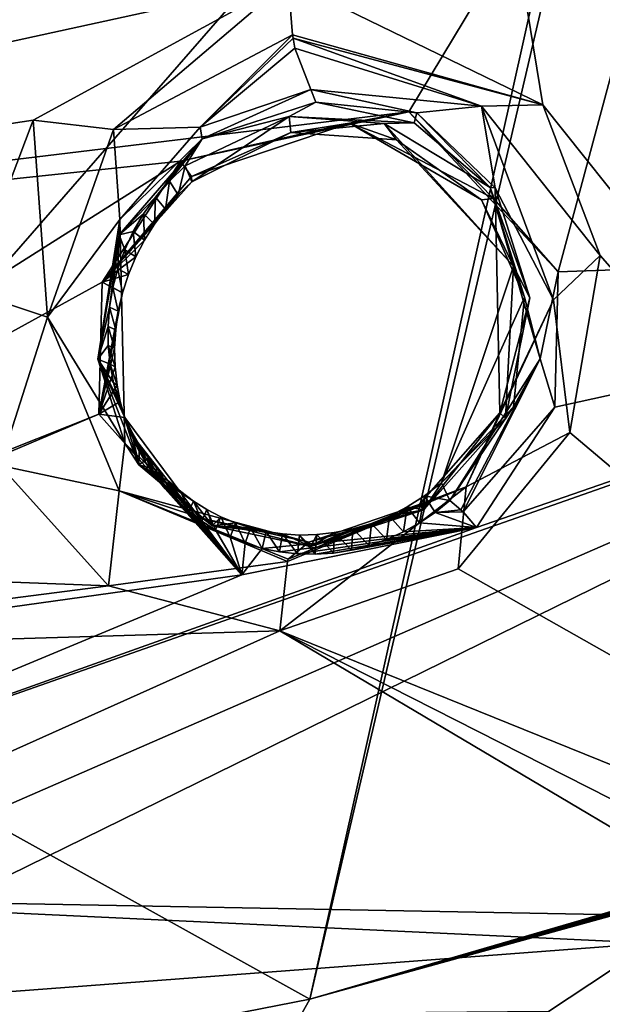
# Model space of a CAD drawing. Header units: millimetres. Extents: x -147 to 294, y -82 to 275.
# Tile 591 of 609: x 272.74 to 278.4, y 240.21 to 249.77. Entities that reach past the tile are written whole.
import ezdxf

# ---------------------------------------------------------------- set-up
doc = ezdxf.new("R2010")
doc.units = ezdxf.units.MM
doc.header["$LTSCALE"] = 67.506716
for name, color, linetype in [('1268', 7, 'CONTINUOUS'), ('1593', 7, 'CONTINUOUS'), ('1655', 7, 'CONTINUOUS'), ('2101', 7, 'CONTINUOUS'), ('2151', 7, 'CONTINUOUS'), ('2745', 7, 'CONTINUOUS'), ('2746', 7, 'CONTINUOUS'), ('2751', 7, 'CONTINUOUS'), ('2755', 7, 'CONTINUOUS'), ('3828', 7, 'CONTINUOUS'), ('3829', 7, 'CONTINUOUS'), ('3830', 7, 'CONTINUOUS'), ('3831', 7, 'CONTINUOUS'), ('3832', 7, 'CONTINUOUS'), ('3833', 7, 'CONTINUOUS'), ('3834', 7, 'CONTINUOUS'), ('3835', 7, 'CONTINUOUS'), ('3836', 7, 'CONTINUOUS'), ('498', 7, 'CONTINUOUS'), ('556', 7, 'CONTINUOUS'), ('601', 7, 'CONTINUOUS'), ('672', 7, 'CONTINUOUS'), ('871', 7, 'CONTINUOUS')]:
    doc.layers.add(name, color=color, linetype=linetype)

msp = doc.modelspace()

# ---------------------------------------------------------------- linework, layer by layer
at = {"layer": '1268', "linetype": 'CONTINUOUS'}
msp.add_3dface([(276.4849, 258.7108, -26.8889), (284.6694, 247.0213, -30.576), (280.2888, 255.2235, -27.6206), (276.4849, 258.7108, -26.8889)], dxfattribs=at)
at = {"layer": '1593', "linetype": 'CONTINUOUS'}
for points in [[(275.349, 250.1453, -14.1568), (277.1075, 253.2926, -14.3489), (277.8185, 248.9443, -14.929), (275.349, 250.1453, -14.1568)], [(277.1075, 253.2926, -14.3489), (285.0375, 239.8861, -18.3281), (277.8185, 248.9443, -14.929), (277.1075, 253.2926, -14.3489)], [(260.128, 248.6945, -10.8447), (267.3818, 250.2168, -12.24), (275.349, 250.1453, -14.1568), (260.128, 248.6945, -10.8447)], [(260.7009, 246.9472, -11.0783), (260.128, 248.6945, -10.8447), (275.349, 250.1453, -14.1568), (260.7009, 246.9472, -11.0783)], [(260.7009, 246.9472, -11.0783), (275.349, 250.1453, -14.1568), (272.8743, 248.7931, -13.6493), (260.7009, 246.9472, -11.0783)], [(277.8185, 248.9443, -14.929), (285.0375, 239.8861, -18.3281), (278.3748, 247.4806, -15.2375), (277.8185, 248.9443, -14.929)], [(272.2491, 247.1378, -13.6489), (260.7009, 246.9472, -11.0783), (272.8743, 248.7931, -13.6493), (272.2491, 247.1378, -13.6489)], [(278.3748, 247.4806, -15.2375), (285.0375, 239.8861, -18.3281), (278.0823, 245.7624, -15.3513), (278.3748, 247.4806, -15.2375)], [(278.0823, 245.7624, -15.3513), (285.0375, 239.8861, -18.3281), (276.9987, 244.4414, -15.2058), (278.0823, 245.7624, -15.3513)], [(273.6053, 244.2747, -14.3031), (266.4647, 244.5473, -12.5155), (272.5522, 245.4427, -13.8992), (273.6053, 244.2747, -14.3031)], [(268.6837, 243.6418, -13.1308), (266.4647, 244.5473, -12.5155), (273.6053, 244.2747, -14.3031), (268.6837, 243.6418, -13.1308)], [(276.9987, 244.4414, -15.2058), (285.0375, 239.8861, -18.3281), (275.2689, 243.8387, -14.8013), (276.9987, 244.4414, -15.2058)], [(275.2689, 243.8387, -14.8013), (268.6837, 243.6418, -13.1308), (273.6053, 244.2747, -14.3031), (275.2689, 243.8387, -14.8013)], [(269.4991, 241.2506, -13.6066), (268.6837, 243.6418, -13.1308), (275.2689, 243.8387, -14.8013), (269.4991, 241.2506, -13.6066)], [(279.9562, 241.0558, -16.5271), (269.4991, 241.2506, -13.6066), (275.2689, 243.8387, -14.8013), (279.9562, 241.0558, -16.5271)], [(281.0337, 240.9099, -16.879), (279.9562, 241.0558, -16.5271), (275.2689, 243.8387, -14.8013), (281.0337, 240.9099, -16.879)], [(285.0375, 239.8861, -18.3281), (281.0337, 240.9099, -16.879), (275.2689, 243.8387, -14.8013), (285.0375, 239.8861, -18.3281)], [(269.1548, 240.0732, -13.6671), (269.4991, 241.2506, -13.6066), (278.8751, 240.8064, -16.2388), (269.1548, 240.0732, -13.6671)], [(278.8751, 240.8064, -16.2388), (269.4991, 241.2506, -13.6066), (279.9562, 241.0558, -16.5271), (278.8751, 240.8064, -16.2388)], [(277.8736, 240.1438, -16.0397), (269.1548, 240.0732, -13.6671), (278.8751, 240.8064, -16.2388), (277.8736, 240.1438, -16.0397)]]:
    msp.add_3dface(points, dxfattribs=at)
at = {"layer": '1655', "linetype": 'CONTINUOUS'}
for points in [[(259.5018, 248.2403, -8.4087), (279.8818, 254.4516, -12.6054), (259.0299, 248.5724, -8.2994), (259.5018, 248.2403, -8.4087)], [(259.0299, 248.5724, -8.2994), (279.8818, 254.4516, -12.6054), (267.8197, 250.7044, -9.9416), (259.0299, 248.5724, -8.2994)], [(260.2258, 246.901, -8.6387), (279.8818, 254.4516, -12.6054), (259.5018, 248.2403, -8.4087), (260.2258, 246.901, -8.6387)], [(279.8818, 254.4516, -12.6054), (260.2258, 246.901, -8.6387), (276.5199, 248.874, -12.1944), (279.8818, 254.4516, -12.6054)], [(277.9663, 247.3232, -12.7416), (279.8818, 254.4516, -12.6054), (276.5199, 248.874, -12.1944), (277.9663, 247.3232, -12.7416)], [(285.0705, 247.5753, -14.786), (279.8818, 254.4516, -12.6054), (277.9663, 247.3232, -12.7416), (285.0705, 247.5753, -14.786)], [(276.5199, 248.874, -12.1944), (260.2258, 246.901, -8.6387), (274.3052, 248.396, -11.6654), (276.5199, 248.874, -12.1944)], [(260.2258, 246.901, -8.6387), (265.2042, 242.6352, -10.0528), (274.3052, 248.396, -11.6654), (260.2258, 246.901, -8.6387)], [(274.3052, 248.396, -11.6654), (265.2042, 242.6352, -10.0528), (273.5441, 247.2226, -11.5845), (274.3052, 248.396, -11.6654)], [(280.7974, 239.8164, -14.5418), (285.0705, 247.5753, -14.786), (268.4325, 239.4, -11.1844), (280.7974, 239.8164, -14.5418)], [(268.4325, 239.4, -11.1844), (285.0705, 247.5753, -14.786), (269.0731, 240.5978, -11.1936), (268.4325, 239.4, -11.1844)], [(269.0731, 240.5978, -11.1936), (285.0705, 247.5753, -14.786), (268.984, 241.9181, -11.0154), (269.0731, 240.5978, -11.1936)], [(268.984, 241.9181, -11.0154), (285.0705, 247.5753, -14.786), (277.1767, 244.8424, -12.8036), (268.984, 241.9181, -11.0154)], [(277.1767, 244.8424, -12.8036), (285.0705, 247.5753, -14.786), (277.9353, 246.0078, -12.8784), (277.1767, 244.8424, -12.8036)], [(277.9353, 246.0078, -12.8784), (285.0705, 247.5753, -14.786), (277.9663, 247.3232, -12.7416), (277.9353, 246.0078, -12.8784)], [(273.5441, 247.2226, -11.5845), (265.2042, 242.6352, -10.0528), (273.511, 245.9405, -11.7056), (273.5441, 247.2226, -11.5845)], [(265.2042, 242.6352, -10.0528), (267.3421, 243.3285, -10.4696), (273.511, 245.9405, -11.7056), (265.2042, 242.6352, -10.0528)], [(273.511, 245.9405, -11.7056), (267.3421, 243.3285, -10.4696), (274.8988, 244.3808, -12.2395), (273.511, 245.9405, -11.7056)], [(268.984, 241.9181, -11.0154), (277.1767, 244.8424, -12.8036), (274.8988, 244.3808, -12.2395), (268.984, 241.9181, -11.0154)], [(267.3421, 243.3285, -10.4696), (268.984, 241.9181, -11.0154), (274.8988, 244.3808, -12.2395), (267.3421, 243.3285, -10.4696)]]:
    msp.add_3dface(points, dxfattribs=at)
at = {"layer": '2101', "linetype": 'CONTINUOUS'}
for points in [[(284.2074, 242.4567, -18.3921), (277.1075, 253.2926, -14.3489), (276.8057, 254.6063, -20.819), (284.2074, 242.4567, -18.3921)], [(283.8705, 243.3813, -24.231), (284.2074, 242.4567, -18.3921), (276.8057, 254.6063, -20.819), (283.8705, 243.3813, -24.231)], [(285.0375, 239.8861, -18.3281), (277.1075, 253.2926, -14.3489), (284.7412, 240.8709, -18.7433), (285.0375, 239.8861, -18.3281)], [(277.1075, 253.2926, -14.3489), (284.2074, 242.4567, -18.3921), (284.7412, 240.8709, -18.7433), (277.1075, 253.2926, -14.3489)]]:
    msp.add_3dface(points, dxfattribs=at)
at = {"layer": '2151', "linetype": 'CONTINUOUS'}
msp.add_3dface([(277.8736, 240.1438, -16.0397), (278.8751, 240.8064, -16.2388), (278.4165, 239.5903, -15.9623), (277.8736, 240.1438, -16.0397)], dxfattribs=at)
at = {"layer": '2745', "linetype": 'CONTINUOUS'}
for points in [[(278.1151, 255.4049, -19.7248), (285.3005, 241.2678, -25.3916), (277.274, 255.2924, -21.2128), (278.1151, 255.4049, -19.7248)], [(286.3102, 240.8451, -24.0486), (285.3005, 241.2678, -25.3916), (278.1151, 255.4049, -19.7248), (286.3102, 240.8451, -24.0486)]]:
    msp.add_3dface(points, dxfattribs=at)
at = {"layer": '2746', "linetype": 'CONTINUOUS'}
for points in [[(277.274, 255.2924, -21.2128), (284.9427, 241.5476, -25.2874), (277.1147, 255.0643, -21.2503), (277.274, 255.2924, -21.2128)], [(285.3005, 241.2678, -25.3916), (284.9427, 241.5476, -25.2874), (277.274, 255.2924, -21.2128), (285.3005, 241.2678, -25.3916)]]:
    msp.add_3dface(points, dxfattribs=at)
at = {"layer": '2751', "linetype": 'CONTINUOUS'}
for points in [[(278.7523, 254.0848, -14.0189), (286.9603, 239.5026, -18.3492), (278.1151, 255.4049, -19.7248), (278.7523, 254.0848, -14.0189)], [(286.9603, 239.5026, -18.3492), (286.3102, 240.8451, -24.0486), (278.1151, 255.4049, -19.7248), (286.9603, 239.5026, -18.3492)]]:
    msp.add_3dface(points, dxfattribs=at)
at = {"layer": '2755', "linetype": 'CONTINUOUS'}
for points in [[(284.9427, 241.5476, -25.2874), (276.8057, 254.6063, -20.819), (277.1147, 255.0643, -21.2503), (284.9427, 241.5476, -25.2874)], [(283.8705, 243.3813, -24.231), (276.8057, 254.6063, -20.819), (283.9905, 243.1953, -24.5203), (283.8705, 243.3813, -24.231)], [(276.8057, 254.6063, -20.819), (284.9427, 241.5476, -25.2874), (284.3194, 242.6468, -24.861), (276.8057, 254.6063, -20.819)], [(276.8057, 254.6063, -20.819), (284.3194, 242.6468, -24.861), (283.9905, 243.1953, -24.5203), (276.8057, 254.6063, -20.819)]]:
    msp.add_3dface(points, dxfattribs=at)
at = {"layer": '3828', "linetype": 'CONTINUOUS'}
for points in [[(276.5199, 248.874, -12.1944), (274.3052, 248.396, -11.6654), (275.9441, 248.7651, -12.1531), (276.5199, 248.874, -12.1944)], [(277.3405, 248.0337, -12.6096), (276.5199, 248.874, -12.1944), (275.9441, 248.7651, -12.1531), (277.3405, 248.0337, -12.6096)], [(277.9663, 247.3232, -12.7416), (276.5199, 248.874, -12.1944), (277.3405, 248.0337, -12.6096), (277.9663, 247.3232, -12.7416)], [(275.9441, 248.7651, -12.1531), (274.3052, 248.396, -11.6654), (274.4117, 248.2473, -11.7919), (275.9441, 248.7651, -12.1531)], [(275.9441, 248.7651, -12.1531), (274.4117, 248.2473, -11.7919), (275.3754, 248.675, -12.2551), (275.9441, 248.7651, -12.1531)], [(276.4005, 248.6045, -12.5516), (275.9441, 248.7651, -12.1531), (275.3754, 248.675, -12.2551), (276.4005, 248.6045, -12.5516)], [(277.2255, 248.0199, -12.8381), (275.9441, 248.7651, -12.1531), (276.4005, 248.6045, -12.5516), (277.2255, 248.0199, -12.8381)], [(277.3405, 248.0337, -12.6096), (275.9441, 248.7651, -12.1531), (277.2255, 248.0199, -12.8381), (277.3405, 248.0337, -12.6096)], [(274.4157, 248.1963, -12.0229), (275.3754, 248.675, -12.2551), (274.4117, 248.2473, -11.7919), (274.4157, 248.1963, -12.0229)], [(277.6411, 247.0783, -13.0425), (277.3405, 248.0337, -12.6096), (277.2255, 248.0199, -12.8381), (277.6411, 247.0783, -13.0425)], [(277.7924, 246.479, -12.8856), (277.9663, 247.3232, -12.7416), (277.3405, 248.0337, -12.6096), (277.7924, 246.479, -12.8856)], [(277.7924, 246.479, -12.8856), (277.3405, 248.0337, -12.6096), (277.6411, 247.0783, -13.0425), (277.7924, 246.479, -12.8856)], [(277.9353, 246.0078, -12.8784), (277.9663, 247.3232, -12.7416), (277.7924, 246.479, -12.8856), (277.9353, 246.0078, -12.8784)], [(277.5359, 246.0123, -13.11), (277.7924, 246.479, -12.8856), (277.6411, 247.0783, -13.0425), (277.5359, 246.0123, -13.11)], [(277.0239, 245.013, -12.8342), (277.7924, 246.479, -12.8856), (276.9158, 245.1021, -13.0128), (277.0239, 245.013, -12.8342)], [(276.9158, 245.1021, -13.0128), (277.7924, 246.479, -12.8856), (277.5359, 246.0123, -13.11), (276.9158, 245.1021, -13.0128)], [(277.0446, 244.9921, -12.8192), (277.7924, 246.479, -12.8856), (277.0239, 245.013, -12.8342), (277.0446, 244.9921, -12.8192)], [(277.0446, 244.9921, -12.8192), (277.9353, 246.0078, -12.8784), (277.7924, 246.479, -12.8856), (277.0446, 244.9921, -12.8192)], [(277.1767, 244.8424, -12.8036), (277.9353, 246.0078, -12.8784), (277.0446, 244.9921, -12.8192), (277.1767, 244.8424, -12.8036)]]:
    msp.add_3dface(points, dxfattribs=at)
at = {"layer": '3829', "linetype": 'CONTINUOUS'}
for points in [[(274.3052, 248.396, -11.6654), (273.5441, 247.2226, -11.5845), (274.4117, 248.2473, -11.7919), (274.3052, 248.396, -11.6654)], [(273.5441, 247.2226, -11.5845), (274.4157, 248.1963, -12.0229), (274.4117, 248.2473, -11.7919), (273.5441, 247.2226, -11.5845)], [(274.4157, 248.1963, -12.0229), (273.5441, 247.2226, -11.5845), (274.2819, 248.0687, -11.9953), (274.4157, 248.1963, -12.0229)], [(274.2819, 248.0687, -11.9953), (273.5441, 247.2226, -11.5845), (274.1604, 247.9315, -11.972), (274.2819, 248.0687, -11.9953)], [(274.1604, 247.9315, -11.972), (273.5441, 247.2226, -11.5845), (274.0512, 247.7854, -11.9528), (274.1604, 247.9315, -11.972)], [(274.0512, 247.7854, -11.9528), (273.5441, 247.2226, -11.5845), (273.9546, 247.6311, -11.9379), (274.0512, 247.7854, -11.9528)], [(273.9546, 247.6311, -11.9379), (273.5441, 247.2226, -11.5845), (273.8701, 247.4676, -11.927), (273.9546, 247.6311, -11.9379)], [(273.8701, 247.4676, -11.927), (273.5441, 247.2226, -11.5845), (273.7987, 247.2957, -11.9206), (273.8701, 247.4676, -11.927)], [(273.7987, 247.2957, -11.9206), (273.5441, 247.2226, -11.5845), (273.7422, 247.1194, -11.9188), (273.7987, 247.2957, -11.9206)], [(273.5441, 247.2226, -11.5845), (273.511, 245.9405, -11.7056), (273.7422, 247.1194, -11.9188), (273.5441, 247.2226, -11.5845)], [(273.7422, 247.1194, -11.9188), (273.511, 245.9405, -11.7056), (273.7012, 246.9406, -11.9217), (273.7422, 247.1194, -11.9188)], [(273.7012, 246.9406, -11.9217), (273.511, 245.9405, -11.7056), (273.6756, 246.7609, -11.9289), (273.7012, 246.9406, -11.9217)], [(273.6756, 246.7609, -11.9289), (273.511, 245.9405, -11.7056), (273.6651, 246.5808, -11.9406), (273.6756, 246.7609, -11.9289)], [(273.6651, 246.5808, -11.9406), (273.511, 245.9405, -11.7056), (273.6695, 246.4008, -11.9566), (273.6651, 246.5808, -11.9406)], [(273.6695, 246.4008, -11.9566), (273.511, 245.9405, -11.7056), (273.689, 246.2234, -11.9768), (273.6695, 246.4008, -11.9566)], [(273.689, 246.2234, -11.9768), (273.511, 245.9405, -11.7056), (273.7201, 246.0635, -11.9989), (273.689, 246.2234, -11.9768)], [(273.7201, 246.0635, -11.9989), (273.511, 245.9405, -11.7056), (273.7636, 245.9076, -12.0243), (273.7201, 246.0635, -11.9989)], [(273.511, 245.9405, -11.7056), (274.8988, 244.3808, -12.2395), (273.7636, 245.9076, -12.0243), (273.511, 245.9405, -11.7056)], [(273.7636, 245.9076, -12.0243), (274.8988, 244.3808, -12.2395), (273.8192, 245.756, -12.053), (273.7636, 245.9076, -12.0243)], [(273.8192, 245.756, -12.053), (274.8988, 244.3808, -12.2395), (273.8865, 245.6102, -12.0846), (273.8192, 245.756, -12.053)], [(273.8865, 245.6102, -12.0846), (274.8988, 244.3808, -12.2395), (273.9649, 245.4712, -12.119), (273.8865, 245.6102, -12.0846)], [(273.9649, 245.4712, -12.119), (274.8988, 244.3808, -12.2395), (274.0544, 245.3394, -12.156), (273.9649, 245.4712, -12.119)], [(274.0544, 245.3394, -12.156), (274.8988, 244.3808, -12.2395), (274.1544, 245.2155, -12.1956), (274.0544, 245.3394, -12.156)], [(274.1544, 245.2155, -12.1956), (274.8988, 244.3808, -12.2395), (274.2645, 245.1004, -12.2375), (274.1544, 245.2155, -12.1956)], [(274.2645, 245.1004, -12.2375), (274.8988, 244.3808, -12.2395), (274.3834, 244.9956, -12.2811), (274.2645, 245.1004, -12.2375)], [(277.0239, 245.013, -12.8342), (276.9158, 245.1021, -13.0128), (276.7738, 244.9877, -12.9815), (277.0239, 245.013, -12.8342)], [(274.3834, 244.9956, -12.2811), (274.8988, 244.3808, -12.2395), (274.51, 244.9017, -12.3262), (274.3834, 244.9956, -12.2811)], [(277.0446, 244.9921, -12.8192), (277.0239, 245.013, -12.8342), (276.7738, 244.9877, -12.9815), (277.0446, 244.9921, -12.8192)], [(277.1767, 244.8424, -12.8036), (277.0446, 244.9921, -12.8192), (276.7738, 244.9877, -12.9815), (277.1767, 244.8424, -12.8036)], [(274.51, 244.9017, -12.3262), (274.8988, 244.3808, -12.2395), (274.6434, 244.8193, -12.3723), (274.51, 244.9017, -12.3262)], [(276.6231, 244.8859, -12.9466), (277.1767, 244.8424, -12.8036), (276.7738, 244.9877, -12.9815), (276.6231, 244.8859, -12.9466)], [(274.6434, 244.8193, -12.3723), (274.8988, 244.3808, -12.2395), (274.7847, 244.7479, -12.4199), (274.6434, 244.8193, -12.3723)], [(274.8988, 244.3808, -12.2395), (277.1767, 244.8424, -12.8036), (275.097, 244.6386, -12.521), (274.8988, 244.3808, -12.2395)], [(275.097, 244.6386, -12.521), (277.1767, 244.8424, -12.8036), (275.2657, 244.6041, -12.5735), (275.097, 244.6386, -12.521)], [(275.2657, 244.6041, -12.5735), (277.1767, 244.8424, -12.8036), (275.4377, 244.5849, -12.6257), (275.2657, 244.6041, -12.5735)], [(275.4377, 244.5849, -12.6257), (277.1767, 244.8424, -12.8036), (275.6116, 244.5814, -12.6771), (275.4377, 244.5849, -12.6257)], [(275.6116, 244.5814, -12.6771), (277.1767, 244.8424, -12.8036), (275.787, 244.5938, -12.7275), (275.6116, 244.5814, -12.6771)], [(275.787, 244.5938, -12.7275), (277.1767, 244.8424, -12.8036), (275.9623, 244.6221, -12.7765), (275.787, 244.5938, -12.7275)], [(275.9623, 244.6221, -12.7765), (277.1767, 244.8424, -12.8036), (276.1352, 244.6661, -12.8233), (275.9623, 244.6221, -12.7765)], [(276.1352, 244.6661, -12.8233), (277.1767, 244.8424, -12.8036), (276.3038, 244.7252, -12.8675), (276.1352, 244.6661, -12.8233)], [(276.3038, 244.7252, -12.8675), (277.1767, 244.8424, -12.8036), (276.4666, 244.7984, -12.9086), (276.3038, 244.7252, -12.8675)], [(276.4666, 244.7984, -12.9086), (277.1767, 244.8424, -12.8036), (276.6231, 244.8859, -12.9466), (276.4666, 244.7984, -12.9086)], [(274.7847, 244.7479, -12.4199), (274.8988, 244.3808, -12.2395), (274.9323, 244.6884, -12.4683), (274.7847, 244.7479, -12.4199)], [(274.9323, 244.6884, -12.4683), (274.8988, 244.3808, -12.2395), (275.097, 244.6386, -12.521), (274.9323, 244.6884, -12.4683)]]:
    msp.add_3dface(points, dxfattribs=at)
at = {"layer": '3830', "linetype": 'CONTINUOUS'}
for points in [[(274.3505, 248.3513, -12.7176), (274.2819, 248.0687, -11.9953), (274.1979, 248.2024, -12.6928), (274.3505, 248.3513, -12.7176)], [(274.4157, 248.1963, -12.0229), (274.2819, 248.0687, -11.9953), (274.3505, 248.3513, -12.7176), (274.4157, 248.1963, -12.0229)], [(274.1979, 248.2024, -12.6928), (274.1604, 247.9315, -11.972), (274.0631, 248.0467, -12.6732), (274.1979, 248.2024, -12.6928)], [(274.2819, 248.0687, -11.9953), (274.1604, 247.9315, -11.972), (274.1979, 248.2024, -12.6928), (274.2819, 248.0687, -11.9953)], [(274.0631, 248.0467, -12.6732), (274.0512, 247.7854, -11.9528), (273.9458, 247.8844, -12.6588), (274.0631, 248.0467, -12.6732)], [(274.1604, 247.9315, -11.972), (274.0512, 247.7854, -11.9528), (274.0631, 248.0467, -12.6732), (274.1604, 247.9315, -11.972)], [(273.9458, 247.8844, -12.6588), (273.9546, 247.6311, -11.9379), (273.8459, 247.7142, -12.6498), (273.9458, 247.8844, -12.6588)], [(274.0512, 247.7854, -11.9528), (273.9546, 247.6311, -11.9379), (273.9458, 247.8844, -12.6588), (274.0512, 247.7854, -11.9528)], [(273.8459, 247.7142, -12.6498), (273.8701, 247.4676, -11.927), (273.7631, 247.5357, -12.646), (273.8459, 247.7142, -12.6498)], [(273.9546, 247.6311, -11.9379), (273.8701, 247.4676, -11.927), (273.8459, 247.7142, -12.6498), (273.9546, 247.6311, -11.9379)], [(273.7631, 247.5357, -12.646), (273.7987, 247.2957, -11.9206), (273.6973, 247.353, -12.6472), (273.7631, 247.5357, -12.646)], [(273.8701, 247.4676, -11.927), (273.7987, 247.2957, -11.9206), (273.7631, 247.5357, -12.646), (273.8701, 247.4676, -11.927)], [(273.6973, 247.353, -12.6472), (273.7422, 247.1194, -11.9188), (273.6485, 247.1692, -12.6529), (273.6973, 247.353, -12.6472)], [(273.7987, 247.2957, -11.9206), (273.7422, 247.1194, -11.9188), (273.6973, 247.353, -12.6472), (273.7987, 247.2957, -11.9206)], [(273.6485, 247.1692, -12.6529), (273.7012, 246.9406, -11.9217), (273.617, 246.981, -12.6636), (273.6485, 247.1692, -12.6529)], [(273.7422, 247.1194, -11.9188), (273.7012, 246.9406, -11.9217), (273.6485, 247.1692, -12.6529), (273.7422, 247.1194, -11.9188)], [(273.617, 246.981, -12.6636), (273.6756, 246.7609, -11.9289), (273.602, 246.7922, -12.6788), (273.617, 246.981, -12.6636)], [(273.7012, 246.9406, -11.9217), (273.6756, 246.7609, -11.9289), (273.617, 246.981, -12.6636), (273.7012, 246.9406, -11.9217)], [(273.6756, 246.7609, -11.9289), (273.6651, 246.5808, -11.9406), (273.602, 246.7922, -12.6788), (273.6756, 246.7609, -11.9289)], [(273.602, 246.7922, -12.6788), (273.6651, 246.5808, -11.9406), (273.6028, 246.6081, -12.6977), (273.602, 246.7922, -12.6788)], [(273.6028, 246.6081, -12.6977), (273.6695, 246.4008, -11.9566), (273.6213, 246.4256, -12.7212), (273.6028, 246.6081, -12.6977)], [(273.6651, 246.5808, -11.9406), (273.6695, 246.4008, -11.9566), (273.6028, 246.6081, -12.6977), (273.6651, 246.5808, -11.9406)], [(273.6213, 246.4256, -12.7212), (273.689, 246.2234, -11.9768), (273.6556, 246.2468, -12.7485), (273.6213, 246.4256, -12.7212)], [(273.6695, 246.4008, -11.9566), (273.689, 246.2234, -11.9768), (273.6213, 246.4256, -12.7212), (273.6695, 246.4008, -11.9566)], [(273.6556, 246.2468, -12.7485), (273.7636, 245.9076, -12.0243), (273.7015, 246.0781, -12.778), (273.6556, 246.2468, -12.7485)], [(273.7201, 246.0635, -11.9989), (273.7636, 245.9076, -12.0243), (273.6556, 246.2468, -12.7485), (273.7201, 246.0635, -11.9989)], [(273.689, 246.2234, -11.9768), (273.7201, 246.0635, -11.9989), (273.6556, 246.2468, -12.7485), (273.689, 246.2234, -11.9768)], [(273.7015, 246.0781, -12.778), (273.8192, 245.756, -12.053), (273.7585, 245.9224, -12.8092), (273.7015, 246.0781, -12.778)], [(273.7636, 245.9076, -12.0243), (273.8192, 245.756, -12.053), (273.7015, 246.0781, -12.778), (273.7636, 245.9076, -12.0243)], [(273.7585, 245.9224, -12.8092), (273.8865, 245.6102, -12.0846), (273.8283, 245.7769, -12.8427), (273.7585, 245.9224, -12.8092)], [(273.8192, 245.756, -12.053), (273.8865, 245.6102, -12.0846), (273.7585, 245.9224, -12.8092), (273.8192, 245.756, -12.053)], [(273.8283, 245.7769, -12.8427), (273.9649, 245.4712, -12.119), (273.9076, 245.6408, -12.878), (273.8283, 245.7769, -12.8427)], [(273.8865, 245.6102, -12.0846), (273.9649, 245.4712, -12.119), (273.8283, 245.7769, -12.8427), (273.8865, 245.6102, -12.0846)], [(273.9076, 245.6408, -12.878), (274.0544, 245.3394, -12.156), (273.9944, 245.5141, -12.9143), (273.9076, 245.6408, -12.878)], [(273.9649, 245.4712, -12.119), (274.0544, 245.3394, -12.156), (273.9076, 245.6408, -12.878), (273.9649, 245.4712, -12.119)], [(273.9944, 245.5141, -12.9143), (274.1544, 245.2155, -12.1956), (274.0902, 245.3969, -12.9521), (273.9944, 245.5141, -12.9143)], [(274.0544, 245.3394, -12.156), (274.1544, 245.2155, -12.1956), (273.9944, 245.5141, -12.9143), (274.0544, 245.3394, -12.156)], [(274.0902, 245.3969, -12.9521), (274.2645, 245.1004, -12.2375), (274.1948, 245.2888, -12.9913), (274.0902, 245.3969, -12.9521)], [(274.1544, 245.2155, -12.1956), (274.2645, 245.1004, -12.2375), (274.0902, 245.3969, -12.9521), (274.1544, 245.2155, -12.1956)], [(274.1948, 245.2888, -12.9913), (274.3834, 244.9956, -12.2811), (274.3078, 245.1893, -13.032), (274.1948, 245.2888, -12.9913)], [(274.2645, 245.1004, -12.2375), (274.3834, 244.9956, -12.2811), (274.1948, 245.2888, -12.9913), (274.2645, 245.1004, -12.2375)], [(276.6708, 245.1499, -13.672), (276.9158, 245.1021, -13.0128), (276.8352, 245.2762, -13.7025), (276.6708, 245.1499, -13.672)], [(274.3078, 245.1893, -13.032), (274.3834, 244.9956, -12.2811), (274.4306, 245.0975, -13.0746), (274.3078, 245.1893, -13.032)], [(274.3834, 244.9956, -12.2811), (274.51, 244.9017, -12.3262), (274.4306, 245.0975, -13.0746), (274.3834, 244.9956, -12.2811)], [(274.4306, 245.0975, -13.0746), (274.51, 244.9017, -12.3262), (274.5614, 245.0151, -13.1185), (274.4306, 245.0975, -13.0746)], [(276.5028, 245.042, -13.6385), (276.6231, 244.8859, -12.9466), (276.6708, 245.1499, -13.672), (276.5028, 245.042, -13.6385)], [(276.6231, 244.8859, -12.9466), (276.7738, 244.9877, -12.9815), (276.6708, 245.1499, -13.672), (276.6231, 244.8859, -12.9466)], [(276.7738, 244.9877, -12.9815), (276.9158, 245.1021, -13.0128), (276.6708, 245.1499, -13.672), (276.7738, 244.9877, -12.9815)], [(274.51, 244.9017, -12.3262), (274.6434, 244.8193, -12.3723), (274.5614, 245.0151, -13.1185), (274.51, 244.9017, -12.3262)], [(274.5614, 245.0151, -13.1185), (274.6434, 244.8193, -12.3723), (274.6972, 244.9444, -13.1624), (274.5614, 245.0151, -13.1185)], [(276.3318, 244.9523, -13.6021), (276.4666, 244.7984, -12.9086), (276.5028, 245.042, -13.6385), (276.3318, 244.9523, -13.6021)], [(276.4666, 244.7984, -12.9086), (276.6231, 244.8859, -12.9466), (276.5028, 245.042, -13.6385), (276.4666, 244.7984, -12.9086)], [(274.6434, 244.8193, -12.3723), (274.7847, 244.7479, -12.4199), (274.6972, 244.9444, -13.1624), (274.6434, 244.8193, -12.3723)], [(274.6972, 244.9444, -13.1624), (274.7847, 244.7479, -12.4199), (274.8377, 244.8853, -13.2065), (274.6972, 244.9444, -13.1624)], [(276.1566, 244.8812, -13.5626), (276.3038, 244.7252, -12.8675), (276.3318, 244.9523, -13.6021), (276.1566, 244.8812, -13.5626)], [(276.3038, 244.7252, -12.8675), (276.4666, 244.7984, -12.9086), (276.3318, 244.9523, -13.6021), (276.3038, 244.7252, -12.8675)], [(274.7847, 244.7479, -12.4199), (274.9323, 244.6884, -12.4683), (274.8377, 244.8853, -13.2065), (274.7847, 244.7479, -12.4199)], [(274.8377, 244.8853, -13.2065), (274.9323, 244.6884, -12.4683), (274.984, 244.8375, -13.251), (274.8377, 244.8853, -13.2065)], [(274.9323, 244.6884, -12.4683), (275.097, 244.6386, -12.521), (274.984, 244.8375, -13.251), (274.9323, 244.6884, -12.4683)], [(274.984, 244.8375, -13.251), (275.097, 244.6386, -12.521), (275.1359, 244.8022, -13.2957), (274.984, 244.8375, -13.251)], [(275.097, 244.6386, -12.521), (275.2657, 244.6041, -12.5735), (275.1359, 244.8022, -13.2957), (275.097, 244.6386, -12.521)], [(275.1359, 244.8022, -13.2957), (275.2657, 244.6041, -12.5735), (275.2938, 244.7793, -13.3407), (275.1359, 244.8022, -13.2957)], [(275.7986, 244.7926, -13.4755), (275.9623, 244.6221, -12.7765), (275.977, 244.8285, -13.5198), (275.7986, 244.7926, -13.4755)], [(275.9623, 244.6221, -12.7765), (276.1352, 244.6661, -12.8233), (275.977, 244.8285, -13.5198), (275.9623, 244.6221, -12.7765)], [(275.977, 244.8285, -13.5198), (276.1352, 244.6661, -12.8233), (276.1566, 244.8812, -13.5626), (275.977, 244.8285, -13.5198)], [(276.1352, 244.6661, -12.8233), (276.3038, 244.7252, -12.8675), (276.1566, 244.8812, -13.5626), (276.1352, 244.6661, -12.8233)], [(275.2657, 244.6041, -12.5735), (275.4377, 244.5849, -12.6257), (275.2938, 244.7793, -13.3407), (275.2657, 244.6041, -12.5735)], [(275.2938, 244.7793, -13.3407), (275.4377, 244.5849, -12.6257), (275.4577, 244.7684, -13.3861), (275.2938, 244.7793, -13.3407)], [(275.4377, 244.5849, -12.6257), (275.6116, 244.5814, -12.6771), (275.4577, 244.7684, -13.3861), (275.4377, 244.5849, -12.6257)], [(275.4577, 244.7684, -13.3861), (275.6116, 244.5814, -12.6771), (275.6261, 244.7721, -13.4312), (275.4577, 244.7684, -13.3861)], [(275.6116, 244.5814, -12.6771), (275.787, 244.5938, -12.7275), (275.6261, 244.7721, -13.4312), (275.6116, 244.5814, -12.6771)], [(275.6261, 244.7721, -13.4312), (275.787, 244.5938, -12.7275), (275.7986, 244.7926, -13.4755), (275.6261, 244.7721, -13.4312)], [(275.787, 244.5938, -12.7275), (275.9623, 244.6221, -12.7765), (275.7986, 244.7926, -13.4755), (275.787, 244.5938, -12.7275)]]:
    msp.add_3dface(points, dxfattribs=at)
at = {"layer": '3831', "linetype": 'CONTINUOUS'}
for points in [[(274.4157, 248.1963, -12.0229), (274.3505, 248.3513, -12.7176), (275.3595, 248.8305, -12.9326), (274.4157, 248.1963, -12.0229)], [(275.3754, 248.675, -12.2551), (274.4157, 248.1963, -12.0229), (275.3595, 248.8305, -12.9326), (275.3754, 248.675, -12.2551)], [(276.28, 248.7631, -13.1806), (275.3754, 248.675, -12.2551), (275.3595, 248.8305, -12.9326), (276.28, 248.7631, -13.1806)], [(276.4005, 248.6045, -12.5516), (275.3754, 248.675, -12.2551), (276.28, 248.7631, -13.1806), (276.4005, 248.6045, -12.5516)], [(277.5328, 247.3783, -13.6593), (276.4005, 248.6045, -12.5516), (276.28, 248.7631, -13.1806), (277.5328, 247.3783, -13.6593)], [(277.2255, 248.0199, -12.8381), (276.4005, 248.6045, -12.5516), (277.5328, 247.3783, -13.6593), (277.2255, 248.0199, -12.8381)], [(277.6411, 247.0783, -13.0425), (277.2255, 248.0199, -12.8381), (277.5328, 247.3783, -13.6593), (277.6411, 247.0783, -13.0425)], [(276.8352, 245.2762, -13.7025), (277.6411, 247.0783, -13.0425), (277.5328, 247.3783, -13.6593), (276.8352, 245.2762, -13.7025)], [(277.5359, 246.0123, -13.11), (277.6411, 247.0783, -13.0425), (276.8352, 245.2762, -13.7025), (277.5359, 246.0123, -13.11)], [(276.9158, 245.1021, -13.0128), (277.5359, 246.0123, -13.11), (276.8352, 245.2762, -13.7025), (276.9158, 245.1021, -13.0128)]]:
    msp.add_3dface(points, dxfattribs=at)
at = {"layer": '3832', "linetype": 'CONTINUOUS'}
for points in [[(275.6164, 248.9698, -12.9863), (275.3595, 248.8305, -12.9326), (274.5146, 248.6132, -12.7349), (275.6164, 248.9698, -12.9863)], [(275.3595, 248.8305, -12.9326), (275.6164, 248.9698, -12.9863), (276.5699, 248.7698, -13.2568), (275.3595, 248.8305, -12.9326)], [(275.3595, 248.8305, -12.9326), (274.3505, 248.3513, -12.7176), (274.5146, 248.6132, -12.7349), (275.3595, 248.8305, -12.9326)], [(276.28, 248.7631, -13.1806), (275.3595, 248.8305, -12.9326), (276.5699, 248.7698, -13.2568), (276.28, 248.7631, -13.1806)], [(277.3096, 248.1397, -13.5187), (276.28, 248.7631, -13.1806), (276.5699, 248.7698, -13.2568), (277.3096, 248.1397, -13.5187)], [(277.5328, 247.3783, -13.6593), (276.28, 248.7631, -13.1806), (277.3096, 248.1397, -13.5187), (277.5328, 247.3783, -13.6593)], [(274.5146, 248.6132, -12.7349), (274.0631, 248.0467, -12.6732), (273.708, 247.6808, -12.6179), (274.5146, 248.6132, -12.7349)], [(274.1979, 248.2024, -12.6928), (274.0631, 248.0467, -12.6732), (274.5146, 248.6132, -12.7349), (274.1979, 248.2024, -12.6928)], [(274.3505, 248.3513, -12.7176), (274.1979, 248.2024, -12.6928), (274.5146, 248.6132, -12.7349), (274.3505, 248.3513, -12.7176)], [(274.0631, 248.0467, -12.6732), (273.9458, 247.8844, -12.6588), (273.708, 247.6808, -12.6179), (274.0631, 248.0467, -12.6732)], [(277.6916, 247.0712, -13.7361), (277.5328, 247.3783, -13.6593), (277.3096, 248.1397, -13.5187), (277.6916, 247.0712, -13.7361)], [(273.9458, 247.8844, -12.6588), (273.8459, 247.7142, -12.6498), (273.708, 247.6808, -12.6179), (273.9458, 247.8844, -12.6588)], [(273.708, 247.6808, -12.6179), (273.617, 246.981, -12.6636), (273.5024, 246.4745, -12.6856), (273.708, 247.6808, -12.6179)], [(273.6485, 247.1692, -12.6529), (273.617, 246.981, -12.6636), (273.708, 247.6808, -12.6179), (273.6485, 247.1692, -12.6529)], [(273.6973, 247.353, -12.6472), (273.6485, 247.1692, -12.6529), (273.708, 247.6808, -12.6179), (273.6973, 247.353, -12.6472)], [(273.7631, 247.5357, -12.646), (273.6973, 247.353, -12.6472), (273.708, 247.6808, -12.6179), (273.7631, 247.5357, -12.646)], [(273.8459, 247.7142, -12.6498), (273.7631, 247.5357, -12.646), (273.708, 247.6808, -12.6179), (273.8459, 247.7142, -12.6498)], [(276.8352, 245.2762, -13.7025), (277.5328, 247.3783, -13.6593), (277.456, 245.9024, -13.8016), (276.8352, 245.2762, -13.7025)], [(277.456, 245.9024, -13.8016), (277.5328, 247.3783, -13.6593), (277.6916, 247.0712, -13.7361), (277.456, 245.9024, -13.8016)], [(273.617, 246.981, -12.6636), (273.602, 246.7922, -12.6788), (273.5024, 246.4745, -12.6856), (273.617, 246.981, -12.6636)], [(273.602, 246.7922, -12.6788), (273.6028, 246.6081, -12.6977), (273.5024, 246.4745, -12.6856), (273.602, 246.7922, -12.6788)], [(273.6028, 246.6081, -12.6977), (273.6213, 246.4256, -12.7212), (273.5024, 246.4745, -12.6856), (273.6028, 246.6081, -12.6977)], [(273.5024, 246.4745, -12.6856), (273.7585, 245.9224, -12.8092), (273.9003, 245.4511, -12.8966), (273.5024, 246.4745, -12.6856)], [(273.6556, 246.2468, -12.7485), (273.7015, 246.0781, -12.778), (273.5024, 246.4745, -12.6856), (273.6556, 246.2468, -12.7485)], [(273.7015, 246.0781, -12.778), (273.7585, 245.9224, -12.8092), (273.5024, 246.4745, -12.6856), (273.7015, 246.0781, -12.778)], [(273.6213, 246.4256, -12.7212), (273.6556, 246.2468, -12.7485), (273.5024, 246.4745, -12.6856), (273.6213, 246.4256, -12.7212)], [(273.7585, 245.9224, -12.8092), (273.8283, 245.7769, -12.8427), (273.9003, 245.4511, -12.8966), (273.7585, 245.9224, -12.8092)], [(276.6647, 245.0122, -13.6864), (276.8352, 245.2762, -13.7025), (277.456, 245.9024, -13.8016), (276.6647, 245.0122, -13.6864)], [(273.8283, 245.7769, -12.8427), (273.9076, 245.6408, -12.878), (273.9003, 245.4511, -12.8966), (273.8283, 245.7769, -12.8427)], [(273.9076, 245.6408, -12.878), (273.9944, 245.5141, -12.9143), (273.9003, 245.4511, -12.8966), (273.9076, 245.6408, -12.878)], [(273.9944, 245.5141, -12.9143), (274.0902, 245.3969, -12.9521), (273.9003, 245.4511, -12.8966), (273.9944, 245.5141, -12.9143)], [(273.9003, 245.4511, -12.8966), (274.4306, 245.0975, -13.0746), (274.6155, 244.8564, -13.1507), (273.9003, 245.4511, -12.8966)], [(274.1948, 245.2888, -12.9913), (274.3078, 245.1893, -13.032), (273.9003, 245.4511, -12.8966), (274.1948, 245.2888, -12.9913)], [(274.0902, 245.3969, -12.9521), (274.1948, 245.2888, -12.9913), (273.9003, 245.4511, -12.8966), (274.0902, 245.3969, -12.9521)], [(274.3078, 245.1893, -13.032), (274.4306, 245.0975, -13.0746), (273.9003, 245.4511, -12.8966), (274.3078, 245.1893, -13.032)], [(276.6708, 245.1499, -13.672), (276.8352, 245.2762, -13.7025), (276.6647, 245.0122, -13.6864), (276.6708, 245.1499, -13.672)], [(274.4306, 245.0975, -13.0746), (274.5614, 245.0151, -13.1185), (274.6155, 244.8564, -13.1507), (274.4306, 245.0975, -13.0746)], [(276.5028, 245.042, -13.6385), (276.6708, 245.1499, -13.672), (276.6647, 245.0122, -13.6864), (276.5028, 245.042, -13.6385)], [(274.5614, 245.0151, -13.1185), (274.6972, 244.9444, -13.1624), (274.6155, 244.8564, -13.1507), (274.5614, 245.0151, -13.1185)], [(275.5698, 244.6566, -13.4294), (276.1566, 244.8812, -13.5626), (276.6647, 245.0122, -13.6864), (275.5698, 244.6566, -13.4294)], [(276.1566, 244.8812, -13.5626), (276.3318, 244.9523, -13.6021), (276.6647, 245.0122, -13.6864), (276.1566, 244.8812, -13.5626)], [(276.3318, 244.9523, -13.6021), (276.5028, 245.042, -13.6385), (276.6647, 245.0122, -13.6864), (276.3318, 244.9523, -13.6021)], [(274.6972, 244.9444, -13.1624), (274.8377, 244.8853, -13.2065), (274.6155, 244.8564, -13.1507), (274.6972, 244.9444, -13.1624)], [(274.8377, 244.8853, -13.2065), (274.984, 244.8375, -13.251), (274.6155, 244.8564, -13.1507), (274.8377, 244.8853, -13.2065)], [(274.984, 244.8375, -13.251), (275.1359, 244.8022, -13.2957), (274.6155, 244.8564, -13.1507), (274.984, 244.8375, -13.251)], [(274.6155, 244.8564, -13.1507), (275.2938, 244.7793, -13.3407), (275.5698, 244.6566, -13.4294), (274.6155, 244.8564, -13.1507)], [(275.1359, 244.8022, -13.2957), (275.2938, 244.7793, -13.3407), (274.6155, 244.8564, -13.1507), (275.1359, 244.8022, -13.2957)], [(275.977, 244.8285, -13.5198), (276.1566, 244.8812, -13.5626), (275.5698, 244.6566, -13.4294), (275.977, 244.8285, -13.5198)], [(275.7986, 244.7926, -13.4755), (275.977, 244.8285, -13.5198), (275.5698, 244.6566, -13.4294), (275.7986, 244.7926, -13.4755)], [(275.2938, 244.7793, -13.3407), (275.4577, 244.7684, -13.3861), (275.5698, 244.6566, -13.4294), (275.2938, 244.7793, -13.3407)], [(275.4577, 244.7684, -13.3861), (275.6261, 244.7721, -13.4312), (275.5698, 244.6566, -13.4294), (275.4577, 244.7684, -13.3861)], [(275.6261, 244.7721, -13.4312), (275.7986, 244.7926, -13.4755), (275.5698, 244.6566, -13.4294), (275.6261, 244.7721, -13.4312)]]:
    msp.add_3dface(points, dxfattribs=at)
at = {"layer": '3833', "linetype": 'CONTINUOUS'}
for points in [[(275.568, 249.092, -13.446), (274.5146, 248.6132, -12.7349), (274.4954, 248.7256, -13.1072), (275.568, 249.092, -13.446)], [(275.6164, 248.9698, -12.9863), (274.5146, 248.6132, -12.7349), (275.568, 249.092, -13.446), (275.6164, 248.9698, -12.9863)], [(274.4954, 248.7256, -13.1072), (274.5146, 248.6132, -12.7349), (273.7164, 247.8319, -12.8827), (274.4954, 248.7256, -13.1072)], [(274.5146, 248.6132, -12.7349), (273.708, 247.6808, -12.6179), (273.7164, 247.8319, -12.8827), (274.5146, 248.6132, -12.7349)], [(273.7164, 247.8319, -12.8827), (273.5024, 246.4745, -12.6856), (273.7649, 245.6584, -12.9807), (273.7164, 247.8319, -12.8827)], [(273.708, 247.6808, -12.6179), (273.5024, 246.4745, -12.6856), (273.7164, 247.8319, -12.8827), (273.708, 247.6808, -12.6179)], [(273.5024, 246.4745, -12.6856), (273.9003, 245.4511, -12.8966), (273.7649, 245.6584, -12.9807), (273.5024, 246.4745, -12.6856)], [(273.7649, 245.6584, -12.9807), (273.9003, 245.4511, -12.8966), (274.52, 244.9281, -13.2709), (273.7649, 245.6584, -12.9807)], [(273.9003, 245.4511, -12.8966), (274.6155, 244.8564, -13.1507), (274.52, 244.9281, -13.2709), (273.9003, 245.4511, -12.8966)], [(275.5698, 244.6566, -13.4294), (275.5477, 244.7007, -13.6393), (274.52, 244.9281, -13.2709), (275.5698, 244.6566, -13.4294)], [(274.6155, 244.8564, -13.1507), (275.5698, 244.6566, -13.4294), (274.52, 244.9281, -13.2709), (274.6155, 244.8564, -13.1507)]]:
    msp.add_3dface(points, dxfattribs=at)
at = {"layer": '3834', "linetype": 'CONTINUOUS'}
for points in [[(272.8743, 248.7931, -13.6493), (275.349, 250.1453, -14.1568), (273.6553, 248.7044, -13.6264), (272.8743, 248.7931, -13.6493)], [(273.6553, 248.7044, -13.6264), (275.349, 250.1453, -14.1568), (275.3901, 249.6237, -14.0683), (273.6553, 248.7044, -13.6264)], [(274.4954, 248.7256, -13.1072), (273.6553, 248.7044, -13.6264), (275.3901, 249.6237, -14.0683), (274.4954, 248.7256, -13.1072)], [(274.4954, 248.7256, -13.1072), (275.3901, 249.6237, -14.0683), (275.3956, 249.5893, -14.0516), (274.4954, 248.7256, -13.1072)], [(275.4134, 249.492, -13.9952), (274.4954, 248.7256, -13.1072), (275.3956, 249.5893, -14.0516), (275.4134, 249.492, -13.9952)], [(275.568, 249.092, -13.446), (274.4954, 248.7256, -13.1072), (275.4134, 249.492, -13.9952), (275.568, 249.092, -13.446)], [(272.2491, 247.1378, -13.6489), (272.8743, 248.7931, -13.6493), (273.0155, 246.883, -13.54), (272.2491, 247.1378, -13.6489)], [(273.0155, 246.883, -13.54), (272.8743, 248.7931, -13.6493), (273.6553, 248.7044, -13.6264), (273.0155, 246.883, -13.54)], [(274.4954, 248.7256, -13.1072), (273.7164, 247.8319, -12.8827), (273.6553, 248.7044, -13.6264), (274.4954, 248.7256, -13.1072)], [(273.7164, 247.8319, -12.8827), (273.0155, 246.883, -13.54), (273.6553, 248.7044, -13.6264), (273.7164, 247.8319, -12.8827)], [(273.7164, 247.8319, -12.8827), (273.7649, 245.6584, -12.9807), (273.0155, 246.883, -13.54), (273.7164, 247.8319, -12.8827)], [(272.5522, 245.4427, -13.8992), (272.2491, 247.1378, -13.6489), (273.0155, 246.883, -13.54), (272.5522, 245.4427, -13.8992)], [(273.7097, 245.1965, -13.8562), (272.5522, 245.4427, -13.8992), (273.0155, 246.883, -13.54), (273.7097, 245.1965, -13.8562)], [(273.7649, 245.6584, -12.9807), (273.7097, 245.1965, -13.8562), (273.0155, 246.883, -13.54), (273.7649, 245.6584, -12.9807)], [(273.7649, 245.6584, -12.9807), (274.52, 244.9281, -13.2709), (273.7097, 245.1965, -13.8562), (273.7649, 245.6584, -12.9807)], [(273.6053, 244.2747, -14.3031), (272.5522, 245.4427, -13.8992), (273.7097, 245.1965, -13.8562), (273.6053, 244.2747, -14.3031)], [(275.3435, 244.5118, -14.4272), (273.6053, 244.2747, -14.3031), (273.7097, 245.1965, -13.8562), (275.3435, 244.5118, -14.4272)], [(275.3435, 244.5118, -14.4272), (273.7097, 245.1965, -13.8562), (275.3502, 244.5333, -14.3992), (275.3435, 244.5118, -14.4272)], [(274.52, 244.9281, -13.2709), (275.5477, 244.7007, -13.6393), (273.7097, 245.1965, -13.8562), (274.52, 244.9281, -13.2709)], [(273.7097, 245.1965, -13.8562), (275.5477, 244.7007, -13.6393), (275.3502, 244.5333, -14.3992), (273.7097, 245.1965, -13.8562)], [(275.2689, 243.8387, -14.8013), (273.6053, 244.2747, -14.3031), (275.3435, 244.5118, -14.4272), (275.2689, 243.8387, -14.8013)]]:
    msp.add_3dface(points, dxfattribs=at)
at = {"layer": '3835', "linetype": 'CONTINUOUS'}
for points in [[(275.349, 250.1453, -14.1568), (277.8185, 248.9443, -14.929), (275.3901, 249.6237, -14.0683), (275.349, 250.1453, -14.1568)], [(275.3901, 249.6237, -14.0683), (277.8185, 248.9443, -14.929), (275.3956, 249.5893, -14.0516), (275.3901, 249.6237, -14.0683)], [(275.4134, 249.492, -13.9952), (275.3956, 249.5893, -14.0516), (277.2254, 248.93, -14.637), (275.4134, 249.492, -13.9952)], [(275.3956, 249.5893, -14.0516), (277.8185, 248.9443, -14.929), (277.2254, 248.93, -14.637), (275.3956, 249.5893, -14.0516)], [(275.568, 249.092, -13.446), (275.4134, 249.492, -13.9952), (277.2254, 248.93, -14.637), (275.568, 249.092, -13.446)], [(275.568, 249.092, -13.446), (277.2254, 248.93, -14.637), (276.5975, 248.8649, -13.7952), (275.568, 249.092, -13.446)], [(276.5975, 248.8649, -13.7952), (277.2254, 248.93, -14.637), (277.3569, 248.1363, -14.0834), (276.5975, 248.8649, -13.7952)], [(277.8185, 248.9443, -14.929), (278.3748, 247.4806, -15.2375), (277.2254, 248.93, -14.637), (277.8185, 248.9443, -14.929)], [(277.2254, 248.93, -14.637), (277.9222, 247.0513, -15.0037), (277.3569, 248.1363, -14.0834), (277.2254, 248.93, -14.637)], [(277.2254, 248.93, -14.637), (278.3748, 247.4806, -15.2375), (277.9222, 247.0513, -15.0037), (277.2254, 248.93, -14.637)], [(277.3569, 248.1363, -14.0834), (277.9222, 247.0513, -15.0037), (277.4014, 245.9547, -14.2158), (277.3569, 248.1363, -14.0834)], [(278.3748, 247.4806, -15.2375), (278.0823, 245.7624, -15.3513), (277.9222, 247.0513, -15.0037), (278.3748, 247.4806, -15.2375)], [(277.9222, 247.0513, -15.0037), (277.0764, 245.2368, -14.8984), (277.4014, 245.9547, -14.2158), (277.9222, 247.0513, -15.0037)], [(277.9222, 247.0513, -15.0037), (278.0823, 245.7624, -15.3513), (277.0764, 245.2368, -14.8984), (277.9222, 247.0513, -15.0037)], [(277.4014, 245.9547, -14.2158), (277.0764, 245.2368, -14.8984), (276.6182, 245.0656, -13.9943), (277.4014, 245.9547, -14.2158)], [(278.0823, 245.7624, -15.3513), (276.9987, 244.4414, -15.2058), (277.0764, 245.2368, -14.8984), (278.0823, 245.7624, -15.3513)], [(276.9987, 244.4414, -15.2058), (275.2689, 243.8387, -14.8013), (277.0764, 245.2368, -14.8984), (276.9987, 244.4414, -15.2058)], [(275.2689, 243.8387, -14.8013), (275.3435, 244.5118, -14.4272), (277.0764, 245.2368, -14.8984), (275.2689, 243.8387, -14.8013)], [(275.3435, 244.5118, -14.4272), (275.3502, 244.5333, -14.3992), (277.0764, 245.2368, -14.8984), (275.3435, 244.5118, -14.4272)], [(277.0764, 245.2368, -14.8984), (275.3502, 244.5333, -14.3992), (276.6182, 245.0656, -13.9943), (277.0764, 245.2368, -14.8984)], [(275.3502, 244.5333, -14.3992), (275.5477, 244.7007, -13.6393), (276.6182, 245.0656, -13.9943), (275.3502, 244.5333, -14.3992)]]:
    msp.add_3dface(points, dxfattribs=at)
at = {"layer": '3836', "linetype": 'CONTINUOUS'}
for points in [[(275.6164, 248.9698, -12.9863), (275.568, 249.092, -13.446), (276.5975, 248.8649, -13.7952), (275.6164, 248.9698, -12.9863)], [(276.5699, 248.7698, -13.2568), (275.6164, 248.9698, -12.9863), (276.5975, 248.8649, -13.7952), (276.5699, 248.7698, -13.2568)], [(277.3096, 248.1397, -13.5187), (276.5699, 248.7698, -13.2568), (276.5975, 248.8649, -13.7952), (277.3096, 248.1397, -13.5187)], [(277.3096, 248.1397, -13.5187), (276.5975, 248.8649, -13.7952), (277.3569, 248.1363, -14.0834), (277.3096, 248.1397, -13.5187)], [(277.6916, 247.0712, -13.7361), (277.3096, 248.1397, -13.5187), (277.3569, 248.1363, -14.0834), (277.6916, 247.0712, -13.7361)], [(277.6916, 247.0712, -13.7361), (277.3569, 248.1363, -14.0834), (277.4014, 245.9547, -14.2158), (277.6916, 247.0712, -13.7361)], [(277.456, 245.9024, -13.8016), (277.6916, 247.0712, -13.7361), (277.4014, 245.9547, -14.2158), (277.456, 245.9024, -13.8016)], [(276.6647, 245.0122, -13.6864), (277.4014, 245.9547, -14.2158), (276.6182, 245.0656, -13.9943), (276.6647, 245.0122, -13.6864)], [(276.6647, 245.0122, -13.6864), (277.456, 245.9024, -13.8016), (277.4014, 245.9547, -14.2158), (276.6647, 245.0122, -13.6864)], [(275.5477, 244.7007, -13.6393), (276.6647, 245.0122, -13.6864), (276.6182, 245.0656, -13.9943), (275.5477, 244.7007, -13.6393)], [(275.5698, 244.6566, -13.4294), (276.6647, 245.0122, -13.6864), (275.5477, 244.7007, -13.6393), (275.5698, 244.6566, -13.4294)]]:
    msp.add_3dface(points, dxfattribs=at)
at = {"layer": '498', "linetype": 'CONTINUOUS'}
for points in [[(257.1154, 250.5133, -32.7984), (280.1442, 260.8419, -28.9819), (275.5593, 240.2651, -36.1212), (257.1154, 250.5133, -32.7984)], [(280.1442, 260.8419, -28.9819), (280.3211, 260.6648, -29.0427), (275.5593, 240.2651, -36.1212), (280.1442, 260.8419, -28.9819)], [(280.3211, 260.6648, -29.0427), (289.5397, 244.3369, -33.912), (275.5593, 240.2651, -36.1212), (280.3211, 260.6648, -29.0427)], [(261.5082, 237.5115, -37.2259), (257.1154, 250.5133, -32.7984), (275.5593, 240.2651, -36.1212), (261.5082, 237.5115, -37.2259)], [(289.5397, 244.3369, -33.912), (289.5507, 244.2927, -33.9237), (275.5593, 240.2651, -36.1212), (289.5397, 244.3369, -33.912)], [(289.5507, 244.2927, -33.9237), (289.5616, 244.2486, -33.9354), (275.5593, 240.2651, -36.1212), (289.5507, 244.2927, -33.9237)], [(275.5593, 240.2651, -36.1212), (289.5616, 244.2486, -33.9354), (289.5746, 244.1964, -33.9493), (275.5593, 240.2651, -36.1212)], [(289.5876, 244.1441, -33.9631), (275.5593, 240.2651, -36.1212), (289.5746, 244.1964, -33.9493), (289.5876, 244.1441, -33.9631)]]:
    msp.add_3dface(points, dxfattribs=at)
at = {"layer": '556', "linetype": 'CONTINUOUS'}
for points in [[(275.5593, 240.2651, -36.1212), (289.5876, 244.1441, -33.9631), (262.8979, 217.597, -42.8457), (275.5593, 240.2651, -36.1212)], [(289.5876, 244.1441, -33.9631), (292.0149, 230.39, -37.5033), (262.8979, 217.597, -42.8457), (289.5876, 244.1441, -33.9631)], [(261.5082, 237.5115, -37.2259), (275.5593, 240.2651, -36.1212), (262.8979, 217.597, -42.8457), (261.5082, 237.5115, -37.2259)]]:
    msp.add_3dface(points, dxfattribs=at)
at = {"layer": '601', "linetype": 'CONTINUOUS'}
for points in [[(282.9799, 245.3021, -31.2296), (272.8518, 257.4346, -27.4272), (277.3847, 252.8882, -29.0322), (282.9799, 245.3021, -31.2296)], [(283.0054, 245.2604, -31.242), (282.9799, 245.3021, -31.2296), (277.3847, 252.8882, -29.0322), (283.0054, 245.2604, -31.242)], [(288.8419, 231.8653, -35.2357), (283.0054, 245.2604, -31.242), (277.3847, 252.8882, -29.0322), (288.8419, 231.8653, -35.2357)]]:
    msp.add_3dface(points, dxfattribs=at)
at = {"layer": '672', "linetype": 'CONTINUOUS'}
for points in [[(272.8518, 257.4346, -27.4272), (282.7038, 246.1038, -30.9999), (276.4849, 258.7108, -26.8889), (272.8518, 257.4346, -27.4272)], [(276.4849, 258.7108, -26.8889), (282.7038, 246.1038, -30.9999), (283.6819, 246.5608, -30.7905), (276.4849, 258.7108, -26.8889)], [(284.6694, 247.0213, -30.576), (276.4849, 258.7108, -26.8889), (283.6819, 246.5608, -30.7905), (284.6694, 247.0213, -30.576)], [(272.8518, 257.4346, -27.4272), (282.9799, 245.3021, -31.2296), (282.7038, 246.1038, -30.9999), (272.8518, 257.4346, -27.4272)]]:
    msp.add_3dface(points, dxfattribs=at)
at = {"layer": '871', "linetype": 'CONTINUOUS'}
for points in [[(277.3847, 252.8882, -29.0322), (258.8022, 266.5478, -23.8286), (248.3345, 241.4576, -34.1554), (277.3847, 252.8882, -29.0322)], [(258.5558, 231.2743, -37.6522), (277.3847, 252.8882, -29.0322), (248.3345, 241.4576, -34.1554), (258.5558, 231.2743, -37.6522)], [(288.8419, 231.8653, -35.2357), (277.3847, 252.8882, -29.0322), (258.5558, 231.2743, -37.6522), (288.8419, 231.8653, -35.2357)]]:
    msp.add_3dface(points, dxfattribs=at)

doc.saveas('drawing.dxf')
